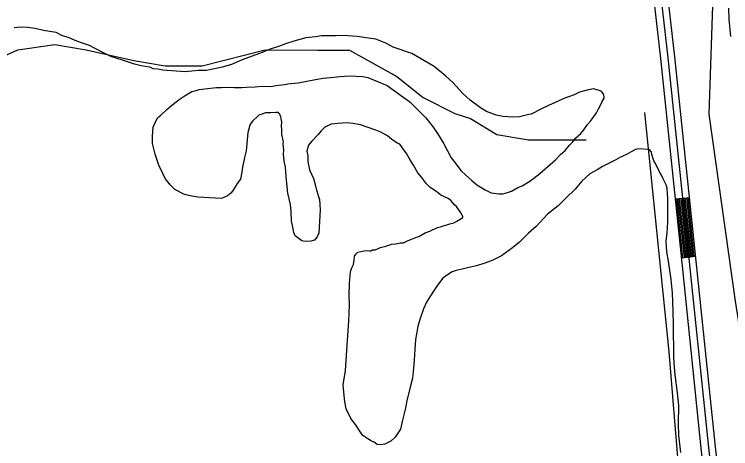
# Model space of a CAD drawing. Extents: x 3245246 to 3283090, y 806824 to 832173.
# Drawn here: x 3278385 to 3279901, y 814914 to 815832 of the extents above; entities that cross this region are included whole.
import ezdxf

# ---------------------------------------------------------------- set-up
doc = ezdxf.new("R2010")
doc.units = 0
for name, color, linetype in [('V-ROAD-CNTR', 7, 'Continuous'), ('V-SITE-VEGE', 7, 'Continuous'), ('V-TOPO-SHOR', 7, 'Continuous')]:
    doc.layers.add(name, color=color, linetype=linetype)

msp = doc.modelspace()

# ---------------------------------------------------------------- linework, layer by layer
at = {"layer": 'V-ROAD-CNTR'}
for p, q in [((3279784.2, 815442), (3279814, 815445.1)), ((3279797.2, 815317.6), (3279827.1, 815320.8))]:
    msp.add_line(p, q, dxfattribs=at)
for points in [[(3279898.7, 814649.7), (3279868.9, 814918.4), (3279829.6, 815297), (3279782.9, 815742.1), (3279738.1, 816137.5), (3279702, 816466.6), (3279659.7, 816890), (3279614.5, 817287.6)], [(3279599.6, 817285.9), (3279644.8, 816888.4), (3279687, 816465.1), (3279723.2, 816135.9), (3279768, 815740.5), (3279814.6, 815295.5), (3279854, 814916.8), (3279883.8, 814648)], [(3279868.9, 814646.4), (3279839, 814915.2), (3279799.7, 815293.9), (3279753.1, 815738.9), (3279708.3, 816134.2), (3279672.1, 816463.5), (3279629.9, 816886.8), (3279618.7, 816985.2)], [(3279800.2, 815317.9), (3279787.2, 815442.3)], [(3279803.2, 815318.3), (3279790.2, 815442.6)], [(3279806.2, 815318.6), (3279793.2, 815442.9)], [(3279809.2, 815318.9), (3279796.1, 815443.2)], [(3279812.1, 815319.2), (3279799.1, 815443.5)], [(3279815.1, 815319.5), (3279802.1, 815443.8)], [(3279818.1, 815319.8), (3279805.1, 815444.1)], [(3279821.1, 815320.1), (3279808.1, 815444.5)], [(3279824.1, 815320.4), (3279811.1, 815444.8)]]:
    msp.add_lwpolyline(points, dxfattribs=at)
at = {"layer": 'V-SITE-VEGE'}
for p, q in [((3279898.3, 815822.2), (3279897, 815845.4)), ((3279901.7, 815785.1), (3279898.3, 815822.2)), ((3278398.9, 815805.3), (3278385, 815803.5)), ((3278413.4, 815804.3), (3278398.9, 815805.3)), ((3278429.7, 815802.3), (3278413.4, 815804.3)), ((3278446.8, 815798.4), (3278429.7, 815802.3)), ((3278473.9, 815793.9), (3278446.8, 815798.4)), ((3278487.2, 815786.6), (3278473.9, 815793.9)), ((3278499.7, 815783.1), (3278487.2, 815786.6)), ((3279035.3, 815786.8), (3279022.4, 815784.9)), ((3279053.6, 815786.5), (3279035.3, 815786.8)), ((3279064.6, 815786.7), (3279053.6, 815786.5)), ((3279082, 815787.4), (3279064.6, 815786.7)), ((3279111.1, 815785.5), (3279082, 815787.4)), ((3278507.7, 815779.8), (3278499.7, 815783.1)), ((3278517.5, 815775.5), (3278507.7, 815779.8)), ((3278527.3, 815772.1), (3278517.5, 815775.5)), ((3278544.3, 815766.4), (3278527.3, 815772.1)), ((3278977, 815775.2), (3278959.3, 815769.9)), ((3278989.1, 815778.9), (3278977, 815775.2)), ((3279002.2, 815782.6), (3278989.1, 815778.9)), ((3279022.4, 815784.9), (3279002.2, 815782.6)), ((3279134.6, 815782.1), (3279111.1, 815785.5)), ((3279150, 815780.1), (3279134.6, 815782.1)), ((3279171.3, 815771.4), (3279150, 815780.1)), ((3279187.2, 815763), (3279171.3, 815771.4)), ((3278554.9, 815761.1), (3278544.3, 815766.4)), ((3278574.3, 815750.7), (3278554.9, 815761.1)), ((3278924.7, 815757.6), (3278909.6, 815751.3)), ((3278946.2, 815765.3), (3278924.7, 815757.6)), ((3278959.3, 815769.9), (3278946.2, 815765.3)), ((3279226.5, 815749.5), (3279187.2, 815763)), ((3278589.4, 815743.3), (3278574.3, 815750.7)), ((3278602.8, 815738.8), (3278589.4, 815743.3)), ((3278909.6, 815751.3), (3278867.5, 815735.8)), ((3279274, 815721.7), (3279226.5, 815749.5)), ((3278614.4, 815735.3), (3278602.8, 815738.8)), ((3278620.6, 815733), (3278614.4, 815735.3)), ((3278639.4, 815727.2), (3278620.6, 815733)), ((3278653.8, 815723.5), (3278639.4, 815727.2)), ((3278844.9, 815726.4), (3278828.1, 815721.1)), ((3278867.5, 815735.8), (3278844.9, 815726.4)), ((3278671.9, 815720.5), (3278653.8, 815723.5)), ((3278679, 815717.3), (3278671.9, 815720.5)), ((3278689, 815716.6), (3278679, 815717.3)), ((3278699.8, 815714.1), (3278689, 815716.6)), ((3278747.1, 815710.9), (3278699.8, 815714.1)), ((3278774.7, 815713.7), (3278747.1, 815710.9)), ((3278791.1, 815713.5), (3278774.7, 815713.7)), ((3278812.4, 815717.6), (3278791.1, 815713.5)), ((3278828.1, 815721.1), (3278812.4, 815717.6)), ((3279298.3, 815701.8), (3279274, 815721.7)), ((3279022.8, 815694.5), (3279038.5, 815697.1)), ((3279038.5, 815697.1), (3279061.5, 815699.2)), ((3279061.5, 815699.2), (3279074.4, 815701.1)), ((3279074.4, 815701.1), (3279093.7, 815702.6)), ((3279093.7, 815702.6), (3279122.8, 815700.6)), ((3279122.8, 815700.6), (3279133.6, 815699)), ((3279133.6, 815699), (3279174.5, 815681.7)), ((3279312.9, 815688), (3279298.3, 815701.8)), ((3278894.8, 815679.2), (3278909.5, 815680.1)), ((3278909.5, 815680.1), (3278928.6, 815679.7)), ((3278928.6, 815679.7), (3278938.8, 815681.8)), ((3278938.8, 815681.8), (3278957.3, 815684.2)), ((3278957.3, 815684.2), (3278963.7, 815685.6)), ((3278963.7, 815685.6), (3278985.8, 815687.8)), ((3278985.8, 815687.8), (3279022.8, 815694.5)), ((3279174.5, 815681.7), (3279202.4, 815661.5)), ((3279334.2, 815664.7), (3279312.9, 815688)), ((3278746.5, 815660.7), (3278760.7, 815668.9)), ((3278760.7, 815668.9), (3278770, 815671)), ((3278770, 815671), (3278776.6, 815673.3)), ((3278776.6, 815673.3), (3278783, 815673.8)), ((3278783, 815673.8), (3278794.1, 815675.8)), ((3278794.1, 815675.8), (3278813.4, 815677.3)), ((3278813.4, 815677.3), (3278823.4, 815677.5)), ((3278823.4, 815677.5), (3278840.8, 815678.2)), ((3278840.8, 815678.2), (3278850.8, 815677.6)), ((3278850.8, 815677.6), (3278866.4, 815677.4)), ((3278866.4, 815677.4), (3278876.5, 815678.6)), ((3278876.5, 815678.6), (3278894.8, 815679.2)), ((3279581, 815667.5), (3279569.7, 815661.9)), ((3279599.7, 815672.7), (3279581, 815667.5)), ((3279611.7, 815674.6), (3279599.7, 815672.7)), ((3279626.9, 815669.9), (3279611.7, 815674.6)), ((3279632, 815664.1), (3279626.9, 815669.9)), ((3278717.7, 815639.8), (3278734.1, 815652.4)), ((3278734.1, 815652.4), (3278746.5, 815660.7)), ((3279202.4, 815661.5), (3279222.5, 815647.4)), ((3279349.7, 815650.9), (3279334.2, 815664.7)), ((3279371.5, 815634.8), (3279349.7, 815650.9)), ((3279548.2, 815654.1), (3279535.9, 815648.6)), ((3279569.7, 815661.9), (3279548.2, 815654.1)), ((3279629.1, 815647.9), (3279633.2, 815654.9)), ((3279633.4, 815657.6), (3279632, 815664.1)), ((3279633.2, 815654.9), (3279633.4, 815657.6)), ((3278708, 815631.3), (3278717.7, 815639.8)), ((3279222.5, 815647.4), (3279231.9, 815637.7)), ((3279231.9, 815637.7), (3279245.6, 815624)), ((3279384.7, 815626.6), (3279371.5, 815634.8)), ((3279515.3, 815639.9), (3279499.2, 815631.8)), ((3279535.9, 815648.6), (3279515.3, 815639.9)), ((3279621.7, 815632.8), (3279624.8, 815639)), ((3279624.8, 815639), (3279629.1, 815647.9)), ((3278688.5, 815613.4), (3278695.3, 815619.4)), ((3278695.3, 815619.4), (3278708, 815631.3)), ((3278902.7, 815619.3), (3278898.8, 815615.9)), ((3278909.3, 815621.6), (3278902.7, 815619.3)), ((3278916.7, 815623.9), (3278909.3, 815621.6)), ((3278927.7, 815624), (3278916.7, 815623.9)), ((3278938.7, 815625.1), (3278927.7, 815624)), ((3278944.2, 815624.8), (3278938.7, 815625.1)), ((3278945, 815622.9), (3278944.2, 815624.8)), ((3278946.7, 815621.9), (3278945, 815622.9)), ((3278947.5, 815619.1), (3278946.7, 815621.9)), ((3279245.6, 815624), (3279255.9, 815613.2)), ((3279405.2, 815618.9), (3279384.7, 815626.6)), ((3279473.8, 815620.7), (3279454.3, 815615.6)), ((3279479.3, 815621.3), (3279473.8, 815620.7)), ((3279499.2, 815631.8), (3279479.3, 815621.3)), ((3279613.4, 815618.8), (3279617.4, 815624)), ((3279617.4, 815624), (3279621.7, 815632.8)), ((3278683.3, 815602.8), (3278688.5, 815613.4)), ((3278890, 815607.3), (3278884.1, 815600.4)), ((3278898.8, 815615.9), (3278890, 815607.3)), ((3278949, 815615.3), (3278947.5, 815619.1)), ((3278949.7, 815611.6), (3278949, 815615.3)), ((3278951.1, 815605.1), (3278949.7, 815611.6)), ((3278950.5, 815596), (3278951.1, 815605.1)), ((3279255.9, 815613.2), (3279271.9, 815593.9)), ((3279418.7, 815616.1), (3279405.2, 815618.9)), ((3279440.5, 815614.7), (3279418.7, 815616.1)), ((3279454.3, 815615.6), (3279440.5, 815614.7)), ((3279598.5, 815599.6), (3279604.4, 815606.6)), ((3279604.4, 815606.6), (3279613.4, 815618.8)), ((3278677.8, 815574.8), (3278679, 815593.9)), ((3278679, 815593.9), (3278683.3, 815602.8)), ((3278884.1, 815600.4), (3278879.3, 815582.5)), ((3278951, 815589.6), (3278950.5, 815596)), ((3278951.2, 815578.6), (3278951, 815589.6)), ((3279042.6, 815593.6), (3279034.8, 815585.9)), ((3279055.8, 815600), (3279042.6, 815593.6)), ((3279069.6, 815601.8), (3279055.8, 815600)), ((3279089.8, 815603.2), (3279069.6, 815601.8)), ((3279101.6, 815601.5), (3279089.8, 815603.2)), ((3279117.9, 815598.6), (3279101.6, 815601.5)), ((3279132.2, 815594), (3279117.9, 815598.6)), ((3279150, 815587.4), (3279132.2, 815594)), ((3279271.9, 815593.9), (3279281.1, 815580.5)), ((3279590.4, 815588.3), (3279598.5, 815599.6)), ((3278677.6, 815559.3), (3278677.8, 815574.8)), ((3278879.3, 815582.5), (3278878.2, 815567)), ((3278954.7, 815562.9), (3278951.2, 815578.6)), ((3279027.9, 815578.1), (3279014.1, 815563.5)), ((3279034.8, 815585.9), (3279027.9, 815578.1)), ((3279160.7, 815583), (3279150, 815587.4)), ((3279174.8, 815575.7), (3279160.7, 815583)), ((3279183.5, 815568.7), (3279174.8, 815575.7)), ((3279281.1, 815580.5), (3279294.3, 815558.6)), ((3279572.8, 815570.3), (3279584.4, 815580.5)), ((3279584.4, 815580.5), (3279590.4, 815588.3)), ((3278683.5, 815537), (3278677.6, 815559.3)), ((3278878.2, 815567), (3278875.7, 815543.4)), ((3278954.4, 815558.3), (3278954.7, 815562.9)), ((3279014.1, 815563.5), (3279008.1, 815555.7)), ((3279195.7, 815559.7), (3279183.5, 815568.7)), ((3279201, 815557.5), (3279195.7, 815559.7)), ((3279560.9, 815556.5), (3279566.8, 815562.5)), ((3279566.8, 815562.5), (3279572.8, 815570.3)), ((3278955.4, 815545.5), (3278954.4, 815558.3)), ((3278954.8, 815536.4), (3278955.4, 815545.5)), ((3279008.1, 815555.7), (3279004.5, 815543.1)), ((3279209.4, 815546), (3279201, 815557.5)), ((3279215.3, 815538.3), (3279209.4, 815546)), ((3279294.3, 815558.6), (3279309.7, 815529.3)), ((3279541.3, 815535.8), (3279551, 815544.3)), ((3279551, 815544.3), (3279560.9, 815556.5)), ((3279700, 815546.3), (3279690.5, 815541.5)), ((3279706.5, 815547.7), (3279700, 815546.3)), ((3279727.4, 815546.3), (3279706.5, 815547.7)), ((3279731, 815546.1), (3279727.4, 815546.3)), ((3279731.7, 815542.4), (3279731, 815546.1)), ((3278687.2, 815524), (3278683.5, 815537)), ((3278872.1, 815530), (3278868, 815509.2)), ((3278875.7, 815543.4), (3278872.1, 815530)), ((3278956.5, 815521.6), (3278954.8, 815536.4)), ((3279004.5, 815543.1), (3279006.6, 815532.9)), ((3279006.6, 815532.9), (3279006.7, 815521)), ((3279223.4, 815523.1), (3279215.3, 815538.3)), ((3279309.7, 815529.3), (3279318.1, 815518.7)), ((3279530.5, 815524.7), (3279541.3, 815535.8)), ((3279667.9, 815530.2), (3279658.3, 815524.4)), ((3279681, 815535.7), (3279667.9, 815530.2)), ((3279690.5, 815541.5), (3279681, 815535.7)), ((3279733.5, 815541.4), (3279731.7, 815542.4)), ((3279734, 815535.8), (3279733.5, 815541.4)), ((3279735.6, 815532.1), (3279734, 815535.8)), ((3279737.1, 815526.5), (3279735.6, 815532.1)), ((3278691.1, 815513.7), (3278687.2, 815524)), ((3278699.1, 815497.6), (3278691.1, 815513.7)), ((3278959.4, 815509.6), (3278956.5, 815521.6)), ((3279006.7, 815521), (3279010.1, 815503.5)), ((3279230.1, 815513.5), (3279223.4, 815523.1)), ((3279239, 815497.4), (3279230.1, 815513.5)), ((3279318.1, 815518.7), (3279329.8, 815502.4)), ((3279497.5, 815495.8), (3279530.5, 815524.7)), ((3279641.4, 815516.4), (3279630, 815510.8)), ((3279658.3, 815524.4), (3279641.4, 815516.4)), ((3279738.6, 815522.7), (3279737.1, 815526.5)), ((3279741.9, 815517), (3279738.6, 815522.7)), ((3279744.3, 815512.3), (3279741.9, 815517)), ((3278866.4, 815498.4), (3278863.6, 815483.9)), ((3278868, 815509.2), (3278866.4, 815498.4)), ((3278960.8, 815489.4), (3278959.4, 815509.6)), ((3279010.1, 815503.5), (3279018.1, 815485.6)), ((3279329.8, 815502.4), (3279341, 815492.5)), ((3279618.6, 815503.3), (3279603.4, 815495.2)), ((3279630, 815510.8), (3279618.6, 815503.3)), ((3279747.6, 815505.7), (3279744.3, 815512.3)), ((3279750, 815501), (3279747.6, 815505.7)), ((3279754.9, 815492.4), (3279750, 815501)), ((3278704.7, 815485.3), (3278699.1, 815497.6)), ((3278715.6, 815470.9), (3278704.7, 815485.3)), ((3278863.6, 815483.9), (3278856.6, 815474.4)), ((3278961.6, 815474.7), (3278960.8, 815489.4)), ((3279018.1, 815485.6), (3279021.8, 815472.5)), ((3279246.6, 815487.8), (3279239, 815497.4)), ((3279257.6, 815474.3), (3279246.6, 815487.8)), ((3279341, 815492.5), (3279353.1, 815480.7)), ((3279476.3, 815479.8), (3279484.9, 815485.7)), ((3279484.9, 815485.7), (3279497.5, 815495.8)), ((3279603.4, 815495.2), (3279586, 815479.9)), ((3279758, 815484.9), (3279754.9, 815492.4)), ((3279764.5, 815471.7), (3279758, 815484.9)), ((3278725.1, 815462.1), (3278715.6, 815470.9)), ((3278856.6, 815474.4), (3278848.3, 815460.3)), ((3278963.9, 815454.4), (3278961.6, 815474.7)), ((3279021.8, 815472.5), (3279024.6, 815460.5)), ((3279265.3, 815466.4), (3279257.6, 815474.3)), ((3279353.1, 815480.7), (3279364.3, 815471.7)), ((3279364.3, 815471.7), (3279381.9, 815461.4)), ((3279450.7, 815466), (3279460.1, 815470)), ((3279460.1, 815470), (3279476.3, 815479.8)), ((3279586, 815479.9), (3279572, 815462.5)), ((3279766.7, 815464.2), (3279764.5, 815471.7)), ((3278745.4, 815451.6), (3278725.1, 815462.1)), ((3278843.3, 815454.2), (3278836.6, 815448.3)), ((3278848.3, 815460.3), (3278843.3, 815454.2)), ((3278969.7, 815430.3), (3278963.9, 815454.4)), ((3279024.6, 815460.5), (3279030.7, 815440.9)), ((3279279.3, 815457.3), (3279265.3, 815466.4)), ((3279288, 815450.3), (3279279.3, 815457.3)), ((3279381.9, 815461.4), (3279394.3, 815455.1)), ((3279394.3, 815455.1), (3279410.6, 815453.1)), ((3279410.6, 815453.1), (3279418.8, 815452.6)), ((3279418.8, 815452.6), (3279429, 815455.6)), ((3279429, 815455.6), (3279437.5, 815458.7)), ((3279437.5, 815458.7), (3279450.7, 815466)), ((3279572, 815462.5), (3279552.5, 815443.7)), ((3279768.1, 815443.1), (3279766.7, 815464.2)), ((3278760.7, 815447.8), (3278745.4, 815451.6)), ((3278773.4, 815446.1), (3278760.7, 815447.8)), ((3278823.4, 815442.8), (3278773.4, 815446.1)), ((3278836.6, 815448.3), (3278823.4, 815442.8)), ((3279030.7, 815440.9), (3279032.8, 815418.8)), ((3279303, 815442.9), (3279288, 815450.3)), ((3279309.2, 815438.9), (3279303, 815442.9)), ((3279317.7, 815429.2), (3279309.2, 815438.9)), ((3279552.5, 815443.7), (3279535.9, 815427.5)), ((3279768, 815427.6), (3279768.1, 815443.1)), ((3278971.4, 815415.6), (3278969.7, 815430.3)), ((3279321.1, 815426.2), (3279317.7, 815429.2)), ((3279330.3, 815412.8), (3279321.1, 815426.2)), ((3279535.9, 815427.5), (3279513.7, 815409.8)), ((3279768.3, 815405.7), (3279768, 815427.6)), ((3278971.9, 815395.4), (3278971.4, 815415.6)), ((3279032.8, 815418.8), (3279029.6, 815369.7)), ((3279334.3, 815405.2), (3279330.3, 815412.8)), ((3279513.7, 815409.8), (3279489.2, 815384)), ((3278974, 815386.2), (3278971.9, 815395.4)), ((3279315.2, 815391.9), (3279321.8, 815395.1)), ((3279321.8, 815395.1), (3279334.2, 815402.5)), ((3279334.2, 815402.5), (3279334.3, 815405.2)), ((3279766.9, 815370.1), (3279768.4, 815392.9)), ((3279768.4, 815392.9), (3279768.3, 815405.7)), ((3278976.7, 815371.4), (3278974, 815386.2)), ((3279264.7, 815374.2), (3279280.7, 815381.4)), ((3279280.7, 815381.4), (3279289.1, 815383.5)), ((3279289.1, 815383.5), (3279306.8, 815389.7)), ((3279306.8, 815389.7), (3279315.2, 815391.9)), ((3279489.2, 815384), (3279473.6, 815369.5)), ((3278979.9, 815363.9), (3278976.7, 815371.4)), ((3278993.8, 815353.8), (3278979.9, 815363.9)), ((3279026.3, 815361.7), (3279020.4, 815354.8)), ((3279029.6, 815369.7), (3279026.3, 815361.7)), ((3279227.9, 815357.5), (3279238.3, 815362.2)), ((3279238.3, 815362.2), (3279241.1, 815363)), ((3279241.1, 815363), (3279254.4, 815370.3)), ((3279254.4, 815370.3), (3279264.7, 815374.2)), ((3279473.6, 815369.5), (3279454.1, 815350.7)), ((3279764.8, 815352.9), (3279766.9, 815370.1)), ((3279001, 815352.4), (3278993.8, 815353.8)), ((3279012.9, 815352.5), (3279001, 815352.4)), ((3279020.4, 815354.8), (3279012.9, 815352.5)), ((3279171.2, 815342), (3279184.3, 815346.6)), ((3279184.3, 815346.6), (3279191.6, 815347.1)), ((3279191.6, 815347.1), (3279202.7, 815349.1)), ((3279202.7, 815349.1), (3279209.1, 815349.6)), ((3279209.1, 815349.6), (3279218.6, 815354.4)), ((3279218.6, 815354.4), (3279227.9, 815357.5)), ((3279454.1, 815350.7), (3279439.6, 815338.8)), ((3279766, 815330), (3279764.8, 815352.9)), ((3279118.4, 815330.9), (3279124.9, 815332.3)), ((3279124.9, 815332.3), (3279130.4, 815332.9)), ((3279130.4, 815332.9), (3279136.7, 815332.4)), ((3279136.7, 815332.4), (3279139.5, 815332.3)), ((3279139.5, 815332.3), (3279143.3, 815334.7)), ((3279143.3, 815334.7), (3279148.8, 815334.4)), ((3279148.8, 815334.4), (3279160, 815339.1)), ((3279160, 815339.1), (3279171.2, 815342)), ((3279439.6, 815338.8), (3279416.5, 815322.1)), ((3279104.4, 815312.7), (3279104.9, 815320.8)), ((3279104.9, 815320.8), (3279107.9, 815325.2)), ((3279107.9, 815325.2), (3279111.9, 815329.5)), ((3279111.9, 815329.5), (3279118.4, 815330.9)), ((3279416.5, 815322.1), (3279397.6, 815312.4)), ((3279769.3, 815310.6), (3279766, 815330)), ((3279099.6, 815296.5), (3279102.9, 815303.6)), ((3279102.9, 815303.6), (3279104.4, 815312.7)), ((3279363.1, 815301), (3279344.5, 815296.7)), ((3279380.8, 815306.2), (3279363.1, 815301)), ((3279397.6, 815312.4), (3279380.8, 815306.2)), ((3279775, 815271.8), (3279769.3, 815310.6)), ((3279094.7, 815263.1), (3279096.4, 815288.5)), ((3279096.4, 815288.5), (3279097.4, 815290.3)), ((3279097.4, 815290.3), (3279099.6, 815296.5)), ((3279311.9, 815287.9), (3279299.6, 815280.5)), ((3279320.4, 815291), (3279311.9, 815287.9)), ((3279333.3, 815293.8), (3279320.4, 815291)), ((3279344.5, 815296.7), (3279333.3, 815293.8)), ((3279291.9, 815274.6), (3279280.8, 815259.8)), ((3279299.6, 815280.5), (3279291.9, 815274.6)), ((3279777.7, 815243.3), (3279775, 815271.8)), ((3279094, 815238.4), (3279094.7, 815263.1)), ((3279280.8, 815259.8), (3279270.7, 815245)), ((3279270.7, 815245), (3279257.5, 815223.9)), ((3279779.6, 815203.9), (3279777.7, 815243.3)), ((3279094.5, 815218.3), (3279094, 815238.4)), ((3279093.1, 815184.6), (3279094.5, 815218.3)), ((3279257.5, 815223.9), (3279251, 815209.8)), ((3279251, 815209.8), (3279243.2, 815187.4)), ((3279780.5, 815176.5), (3279779.6, 815203.9)), ((3279086.1, 815079.1), (3279093.1, 815184.6)), ((3279243.2, 815187.4), (3279239.4, 815172.2)), ((3279239.4, 815172.2), (3279234, 815145.1)), ((3279780.6, 815108.8), (3279780.5, 815176.5)), ((3279234, 815145.1), (3279230.4, 815091.4)), ((3279781.5, 815095.1), (3279780.6, 815108.8)), ((3279230.4, 815091.4), (3279227.6, 815063.3)), ((3279783.5, 815070.3), (3279781.5, 815095.1)), ((3279081.4, 815049.2), (3279086.1, 815079.1)), ((3279227.6, 815063.3), (3279222.7, 815044.4)), ((3279788.3, 815032.5), (3279783.5, 815070.3)), ((3279082.2, 815033.7), (3279081.4, 815049.2)), ((3279222.7, 815044.4), (3279216.2, 815015.6)), ((3279084.5, 815013.4), (3279082.2, 815033.7)), ((3279791.1, 815005.8), (3279788.3, 815032.5)), ((3279087.2, 814998.6), (3279084.5, 815013.4)), ((3279216.2, 815015.6), (3279212.2, 814996.7)), ((3279097.7, 814977.8), (3279087.2, 814998.6)), ((3279790.4, 814966.6), (3279791.1, 815005.8)), ((3279212.2, 814996.7), (3279206, 814971.5)), ((3279106.9, 814965.3), (3279097.7, 814977.8)), ((3279206, 814971.5), (3279202.2, 814955.4)), ((3279117.7, 814949.1), (3279106.9, 814965.3)), ((3279202.2, 814955.4), (3279191, 814938.7)), ((3279791.5, 814941.9), (3279790.4, 814966.6)), ((3279122.8, 814942.4), (3279117.7, 814949.1)), ((3279133.2, 814935.3), (3279122.8, 814942.4)), ((3279191, 814938.7), (3279182.2, 814930.2)), ((3279795.5, 814906), (3279791.5, 814941.9)), ((3279141.1, 814930.2), (3279133.2, 814935.3)), ((3279146.5, 814928), (3279141.1, 814930.2)), ((3279153.4, 814923), (3279146.5, 814928)), ((3279159.8, 814922.5), (3279153.4, 814923)), ((3279169, 814923.8), (3279159.8, 814922.5)), ((3279182.2, 814930.2), (3279169, 814923.8))]:
    msp.add_line(p, q, dxfattribs=at)
at = {"layer": 'V-TOPO-SHOR'}
for points in [[(3279755.8, 816546.2), (3279791.7, 816366.8), (3279863.2, 815872.3), (3279855.1, 815621), (3279910.8, 815226.2), (3279954.5, 814951.1)], [(3278292.5, 815712.6), (3278392.8, 815757.1), (3278470.7, 815768.2), (3278537.6, 815757), (3278637.8, 815734.7), (3278704.6, 815723.5), (3278782.5, 815723.5), (3278871.7, 815745.7), (3278916.2, 815756.9), (3279027.6, 815756.8), (3279094.4, 815756.8), (3279194.6, 815701.1), (3279250.3, 815656.5), (3279317.1, 815623), (3279350.5, 815611.9), (3279406.1, 815578.5), (3279473, 815567.3), (3279539.8, 815567.3), (3279595.5, 815567.2)], [(3279818.8, 814660), (3279795, 814827.5), (3279771.2, 815118.6), (3279719.6, 815625.1)]]:
    msp.add_lwpolyline(points, dxfattribs=at)

doc.saveas('drawing.dxf')
